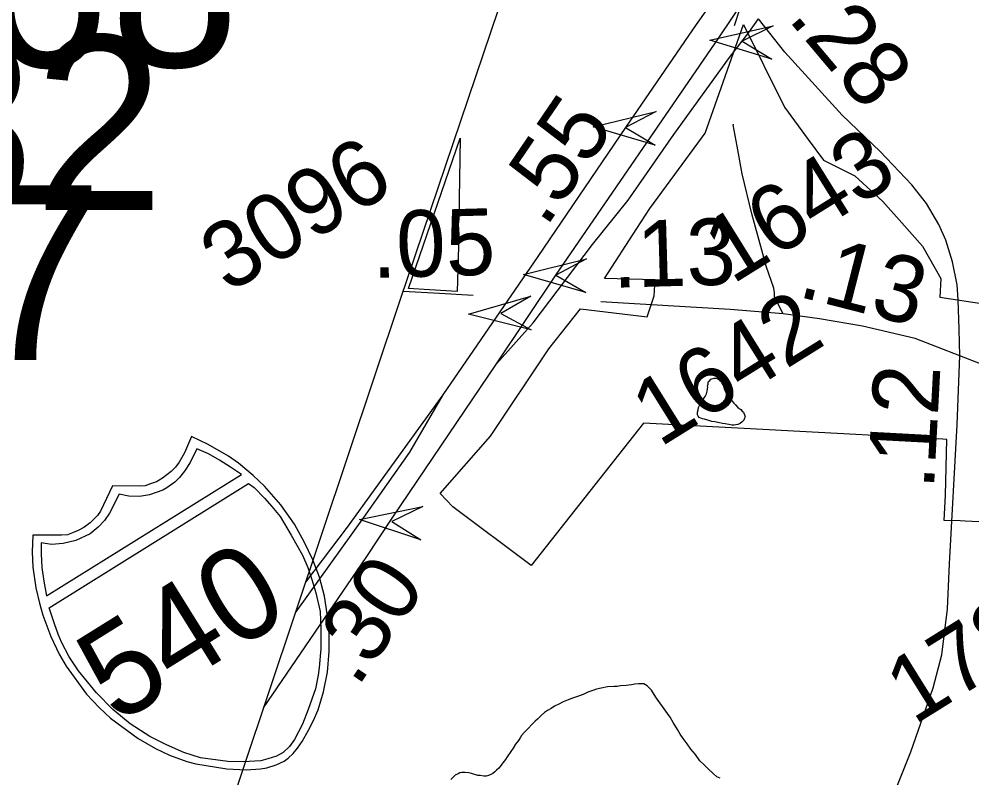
# Model space of a CAD drawing. Extents: x 2001466 to 31450019, y -30647475 to 847247.
# Drawn here: x 2051057 to 2054638, y 775006 to 777859 of the extents above; entities that cross this region are included whole.
import ezdxf

# ---------------------------------------------------------------- set-up
doc = ezdxf.new("R2010")
doc.units = 0
for name, color, linetype in [('Exist Boundary Political City Limit New', 7, 'Continuous'), ('Exist Boundary Political CountyLine', 7, 'Continuous'), ('Exist Hydrographic Misc Water Feature', 7, 'Continuous'), ('Exist Road Non-System Type 51', 7, 'Continuous'), ('Exist Road Primary Interstate Divided Center Attributed', 7, 'Continuous'), ('Exist Road Primary Interstate Mileage Hundredths English Label', 7, 'Continuous'), ('Exist Road Primary Interstate Ramp 1 Lane Attributed', 7, 'Continuous'), ('Exist Road Primary Interstate Shield CELL', 7, 'Continuous'), ('Exist Road Primary Interstate Shield Number Label', 7, 'Continuous'), ('Exist Road Primary Interstate Structure Cantilever Sign Attributed CELL', 7, 'Continuous'), ('Exist Road Primary Interstate Structure Cantilever Sign Number Label', 7, 'Continuous'), ('Exist Road Primary Interstate Structure Ovrhead Sign Attributed CELL', 7, 'Continuous'), ('Exist Road Primary Interstate Structure Ovrhead Sign Number Label', 7, 'Continuous'), ('Exist Road Secondary Mileage Hundredths English Label', 7, 'Continuous'), ('Exist Road Secondary Structure Standard Bridge CELL', 7, 'Continuous'), ('Exist Road Secondary Type 51 Attributed', 7, 'Continuous'), ('Exist Road Secondary Type 51 Number Label', 7, 'Continuous'), ('Map Preparation Boundary City Limit Buffer Line', 7, 'Continuous')]:
    doc.layers.add(name, color=color, linetype=linetype)

msp = doc.modelspace()

# ---------------------------------------------------------------- linework, layer by layer
at = {"layer": 'Exist Boundary Political City Limit New'}
for points in [[(2054716.1, 775966.1), (2054613, 775971.4), (2054593.4, 775972.4), (2054533.4, 775973.8), (2054539.1, 776069.4), (2054543.5, 776278.7), (2054528.5, 776279.4), (2053921.6, 776312), (2053899.5, 776313.2), (2053403.9, 776339.8), (2052981.9, 775804), (2052686.5, 776024.7), (2052639.2, 776075.1), (2052828.9, 776290.1), (2053048.4, 776619.2), (2053167.1, 776769.2), (2053417.4, 776739.3), (2053443.6, 776818.1), (2053447.1, 776878.1), (2053256.9, 776883.3), (2053379, 777071.9), (2053427.2, 777146.1), (2053535.6, 777292.8), (2053635.4, 777429.8), (2053779.1, 777838.6), (2053933.9, 777527.9), (2054023.2, 777406.1), (2054080.2, 777328.5), (2054198.2, 777269.4), (2054302.6, 777173), (2054374.8, 777092.3), (2054452.5, 777005.4), (2054521.4, 776883.4), (2054517.9, 776813.4), (2054682.8, 776787.6)], [(2052709.2, 777046.1), (2052703.9, 776835.1), (2052598.9, 776840.2), (2052520.4, 776845.8), (2052714.8, 777411.3), (2052709.1, 777106), (2052707.2, 777088), (2052709.2, 777046.1)]]:
    msp.add_lwpolyline(points, dxfattribs=at)
at = {"layer": 'Exist Boundary Political CountyLine'}
msp.add_lwpolyline([(2050909, 772084.9), (2052490.3, 776806.1), (2053255.4, 779070)], dxfattribs=at)
at = {"layer": 'Exist Hydrographic Misc Water Feature'}
for points in [[(2053725.2, 776438.4), (2053728.9, 776432.6), (2053736.9, 776422.4), (2053742.8, 776414.6), (2053749, 776408.4), (2053758.8, 776398.4), (2053769.1, 776390.8), (2053774.8, 776384.6), (2053779.3, 776380.7), (2053781.2, 776376.8), (2053783, 776370.4), (2053785.3, 776362.8), (2053782.8, 776358.7), (2053781, 776350.4), (2053775, 776344.5), (2053767.2, 776338.7), (2053758.8, 776334.7), (2053750.8, 776332.7), (2053743.2, 776332.6), (2053735.2, 776332.6), (2053724.8, 776334.6), (2053711.2, 776336.7), (2053701, 776338.6), (2053689.3, 776340.4), (2053671.3, 776344.4), (2053661, 776346.3), (2053653.2, 776348.3), (2053645, 776350.4), (2053632.9, 776354.2), (2053625.1, 776356.2), (2053619.2, 776358.4), (2053613.2, 776360.5), (2053609.1, 776366.4), (2053607.1, 776370.3), (2053607.1, 776380.5), (2053608.7, 776390.3), (2053611, 776398.1), (2053614.9, 776408.5), (2053620.8, 776416.5), (2053625.1, 776424.4), (2053631.1, 776434.4), (2053635, 776440.3), (2053640.9, 776450.4), (2053643, 776460.2), (2053644.8, 776468.5), (2053645, 776474.5), (2053644.6, 776480.3), (2053646.9, 776486.4), (2053647.1, 776492.5), (2053648.5, 776496.3), (2053652.6, 776500.5), (2053656.7, 776504.4), (2053668.8, 776508.2), (2053677, 776508.6), (2053682.5, 776506.6), (2053686.8, 776504.2), (2053690.9, 776500.4), (2053696.7, 776494.7), (2053698.5, 776488.3), (2053702.8, 776482.4), (2053706.7, 776470.4), (2053711, 776460.4), (2053712.9, 776454.5), (2053718.8, 776446.7), (2053725.2, 776438.4)], [(2053691.6, 775004.6), (2053679.3, 775010.5), (2053665.5, 775022.7), (2053647.5, 775038.4), (2053631.5, 775054.6), (2053615.3, 775070.5), (2053599.3, 775094.4), (2053581.4, 775114.6), (2053567.3, 775134.6), (2053553.3, 775154.5), (2053541, 775170.6), (2053531.2, 775188.3), (2053515.2, 775214.3), (2053503.3, 775234.4), (2053493.3, 775248.1), (2053475, 775274.3), (2053465.2, 775288.4), (2053453.1, 775306), (2053443.2, 775320.1), (2053433.2, 775336.3), (2053421.1, 775348.2), (2053417, 775352.1), (2053411, 775356.3), (2053405.1, 775360), (2053395, 775359.9), (2053384.8, 775360.2), (2053370.9, 775357.9), (2053359, 775356), (2053339.1, 775353.8), (2053316.7, 775351.9), (2053305, 775350), (2053292.9, 775349.8), (2053268.9, 775347.8), (2053244.7, 775343.7), (2053227.1, 775339.9), (2053209.1, 775333.7), (2053194.9, 775327.8), (2053177.1, 775319.5), (2053159, 775313.7), (2053141, 775307.5), (2053121.1, 775299.6), (2053101.4, 775291.6), (2053085.2, 775283.6), (2053069.4, 775275.4), (2053056.9, 775267.5), (2053043.4, 775259.5), (2053031.5, 775251.5), (2053019, 775241.2), (2053005.2, 775227.1), (2052997, 775219.4), (2052983.3, 775205.3), (2052971.6, 775193.3), (2052955.2, 775177.1), (2052945.2, 775165.2), (2052939.6, 775157.2), (2052933.7, 775147.1), (2052923.2, 775133.3), (2052913.4, 775117.3), (2052905.4, 775105.1), (2052891.4, 775084.9), (2052885.5, 775074.9), (2052875.4, 775063), (2052871.6, 775057.1), (2052865.4, 775049.1), (2052859.9, 775043.1), (2052851.7, 775035), (2052845.5, 775029), (2052837.7, 775022.9), (2052829.9, 775018.9), (2052821.5, 775015.2), (2052811.9, 775013.1), (2052803.9, 775013.1), (2052789.7, 775014.8), (2052781.5, 775014.8), (2052757.7, 775022.9), (2052747.5, 775024.9), (2052731.7, 775026.8), (2052721.5, 775026.7), (2052713.5, 775024.7), (2052707.7, 775020.7), (2052695.6, 775016.9), (2052687.8, 775008.7), (2052679.8, 775000.6)]]:
    msp.add_lwpolyline(points, dxfattribs=at)
at = {"layer": 'Exist Road Non-System Type 51'}
msp.add_line((2053740.1, 777464.1), (2053740.6, 777461.3), dxfattribs=at)
at = {"layer": 'Exist Road Primary Interstate Divided Center Attributed'}
for points in [[(2053734.1, 778026.5), (2053602.2, 777838.3), (2053335.9, 777450.7), (2053007, 776966.3), (2052650, 776446.2), (2052524.4, 776230.4), (2052350.9, 775984.9), (2052096.7, 775630.9)], [(2052851.4, 776562.7), (2053074.4, 776896.3), (2053687.2, 777787.9), (2053786.7, 777938)], [(2051975.5, 775268.9), (2052361.1, 775834.2), (2052458.7, 775982), (2052553.3, 776121.4), (2052851.4, 776562.7)], [(2052650, 776446.2), (2052290, 775949), (2052133.7, 775741.3)]]:
    msp.add_lwpolyline(points, dxfattribs=at)
at = {"layer": 'Exist Road Primary Interstate Ramp 1 Lane Attributed'}
msp.add_lwpolyline([(2052851.4, 776562.7), (2052988.4, 776717.1), (2053212.3, 777011.6), (2053346.2, 777177.9), (2053517.3, 777425.2), (2053727.4, 777714.1), (2053799, 777808.8), (2053835.9, 777859.6)], dxfattribs=at)
at = {"layer": 'Exist Road Primary Interstate Shield CELL'}
for points in [[(2052052.8, 775068.7), (2052067.9, 775080.2), (2052086.9, 775097.9), (2052103.7, 775117.9), (2052121, 775143.4), (2052144.2, 775185), (2052162.2, 775219.4), (2052181.3, 775261.9), (2052200.6, 775329.8), (2052215.8, 775403.9), (2052222, 775480.9), (2052222.3, 775549.4), (2052214.6, 775622.7), (2052204.7, 775689.4), (2052185.4, 775760.7), (2052161.2, 775826.2), (2052129.5, 775890.6), (2052091.7, 775960.3), (2052040.1, 776033.1), (2051978.7, 776102.2), (2051936.4, 776142.7), (2051881.8, 776188.6), (2051843.6, 776215.9), (2051767.6, 776259.1), (2051704.5, 776289.6), (2051678.5, 776228.2), (2051658.3, 776193.4), (2051645.1, 776173.7), (2051628.5, 776158.2), (2051596.3, 776132.3), (2051573.8, 776119.6), (2051550.7, 776111.6), (2051531.2, 776104.6), (2051512.9, 776102.8), (2051407.5, 776104.6), (2051362.6, 776009.2), (2051351.4, 775992.2), (2051337.3, 775978.7), (2051324.5, 775964.8), (2051299.6, 775947.5), (2051279.5, 775935.9), (2051257.2, 775926.9), (2051239.2, 775920.3), (2051215.9, 775917.9), (2051109.1, 775918.7), (2051106.2, 775856.3), (2051108.5, 775797.9), (2051120.4, 775720.6), (2051133.6, 775663.3), (2051146.3, 775617.3), (2051176.5, 775537.2), (2051207.8, 775470.6), (2051233.9, 775425.9), (2051310.1, 775321.4), (2051358.4, 775270.6), (2051400, 775231), (2051504.1, 775154.4), (2051570.1, 775116.2), (2051621.8, 775091.5), (2051687.1, 775068.2), (2051720.7, 775058.6), (2051838.2, 775039.5), (2051910.6, 775036.4), (2051964.8, 775039.8), (2051988.4, 775044.4), (2052023.4, 775054.7)], [(2051140.1, 775889.2), (2051139.4, 775848.8), (2051142, 775796.6), (2051149.8, 775745.7), (2051159.9, 775690.4), (2051892.7, 776146.4), (2051851.9, 776173.9), (2051809.8, 776200.7), (2051769, 776223.8), (2051724.7, 776243), (2051699.7, 776191.6), (2051678.6, 776158.8), (2051659.7, 776135.5), (2051642.2, 776118.2), (2051612.2, 776096.1), (2051597.5, 776088.1), (2051547.3, 776070.7), (2051509.9, 776064.3), (2051469.8, 776065.5), (2051433.4, 776072.9), (2051397.2, 776001.6), (2051378.5, 775974.2), (2051353.6, 775948.2), (2051323.7, 775923.9), (2051270.4, 775898.2), (2051222.9, 775887.3), (2051178.2, 775883.9)], [(2051919.5, 776113), (2051940.3, 776097.2), (2051979.7, 776058), (2052007.4, 776026.1), (2052038.5, 775989), (2052080, 775917.9), (2052121.7, 775843.6), (2052141.7, 775796.6), (2052157.1, 775752.2), (2052171.8, 775701.4), (2052188, 775631.7), (2052191.3, 775566.3), (2052191.2, 775491.2), (2052184.2, 775421.2), (2052180.6, 775391.7), (2052170.3, 775341.3), (2052143, 775263.3), (2052121.6, 775208.6), (2052091.4, 775150.6), (2052073.8, 775124.6), (2052049.2, 775101.1), (2052024.9, 775088.2), (2051992, 775078.1), (2051965.3, 775070.2), (2051898.5, 775066.1), (2051841.2, 775067.8), (2051739.2, 775081.2), (2051676.2, 775101.2), (2051611.1, 775129.8), (2051548.9, 775162.1), (2051474.6, 775209.2), (2051409.6, 775262.7), (2051347.4, 775325.5), (2051280.5, 775407.9), (2051245.4, 775461.5), (2051216.1, 775516), (2051204, 775546.5), (2051189.4, 775584.7), (2051170, 775645.6)]]:
    msp.add_lwpolyline(points, close=True, dxfattribs=at)
at = {"layer": 'Exist Road Primary Interstate Structure Cantilever Sign Attributed CELL'}
for points in [[(2053448, 777384.9), (2053214, 777453.5), (2053450.9, 777511.1), (2053335.9, 777450.7)], [(2052982.1, 776690.6), (2052745.6, 776749.9), (2052980.1, 776816.8), (2052867.5, 776751.9)], [(2052567.1, 775900.4), (2052335.9, 775977.9), (2052574.9, 776026.4), (2052457.6, 775970.4)]]:
    msp.add_lwpolyline(points, close=True, dxfattribs=at)
at = {"layer": 'Exist Road Primary Interstate Structure Ovrhead Sign Attributed CELL'}
for points in [[(2053886.1, 777707.4), (2053653.3, 777779.9), (2053891.1, 777833.5), (2053775.1, 777775)], [(2053186.7, 776830.9), (2052952.5, 776898.8), (2053189.3, 776957), (2053074.4, 776896.3)]]:
    msp.add_lwpolyline(points, close=True, dxfattribs=at)
at = {"layer": 'Exist Road Secondary Structure Standard Bridge CELL'}
msp.add_line((2053765.5, 777899), (2053745, 777833.1), dxfattribs=at)
at = {"layer": 'Exist Road Secondary Type 51 Attributed'}
for points in [[(2054592.5, 776593.3), (2054590.1, 776693.1), (2054586.9, 776802.6), (2054582.8, 776859), (2054565.1, 776946), (2054539.4, 777028.1), (2054513.6, 777086.1), (2054467, 777165), (2054412.2, 777235.9), (2054293.8, 777361.2), (2054150.3, 777497.6), (2054061.8, 777595.7), (2053935, 777734.5), (2053835.9, 777859.6)], [(2053928.6, 776751.1), (2053896.4, 776814.8), (2053896.4, 776829.4), (2053893.7, 776846.7), (2053865.2, 776929.2), (2053848.5, 776989.6), (2053811.3, 777126.3), (2053774.4, 777277.1), (2053755.4, 777380.4), (2053740.6, 777461.3)], [(2052500.5, 776836.4), (2052637.1, 776828.3), (2052764.1, 776821.3)], [(2053928.6, 776751.1), (2053729, 776767.2), (2053243.7, 776795.3)], [(2054592.5, 776593.3), (2054424.3, 776657.7), (2054226.3, 776704.4), (2054065.4, 776731.8), (2053928.6, 776751.1)], [(2054744.6, 771160.8), (2054704.3, 771431.4), (2054624.7, 772008), (2054559.9, 772322.2), (2054505.8, 772493.2), (2054437.7, 772673.5), (2054244.8, 773099.9), (2054154.7, 773304.5), (2054117.7, 773410.8), (2054098.4, 773536.4), (2054111.3, 773716.8), (2054134.6, 774187.1), (2054164.4, 774439.9), (2054212.7, 774610.7), (2054281.9, 774787.8), (2054408.2, 775103.5), (2054491.9, 775345.1), (2054524.9, 775469.1), (2054545.8, 775641.4), (2054553.9, 775810.5), (2054582, 776334), (2054592.5, 776593.3)], [(2056265.3, 776344.9), (2056095.7, 776282.4), (2055833.4, 776214.8), (2055659.6, 776192.2), (2055465.6, 776205.1), (2055240.3, 776277.6), (2054958.6, 776424.2), (2054759.9, 776527.2), (2054592.5, 776593.3)]]:
    msp.add_lwpolyline(points, dxfattribs=at)
at = {"layer": 'Map Preparation Boundary City Limit Buffer Line'}
for points in [[(2054716.1, 775966.1), (2054613, 775971.4), (2054593.4, 775972.4), (2054533.4, 775973.8), (2054539.1, 776069.4), (2054543.5, 776278.7), (2054528.5, 776279.4), (2053921.6, 776312), (2053899.5, 776313.2), (2053403.9, 776339.8), (2052981.9, 775804), (2052686.5, 776024.7), (2052639.2, 776075.1), (2052828.9, 776290.1), (2053048.4, 776619.2), (2053167.1, 776769.2), (2053417.4, 776739.3), (2053443.6, 776818.1), (2053447.1, 776878.1), (2053256.9, 776883.3), (2053379, 777071.9), (2053427.2, 777146.1), (2053535.6, 777292.8), (2053635.4, 777429.8), (2053779.1, 777838.6), (2053933.9, 777527.9), (2054023.2, 777406.1), (2054080.2, 777328.5), (2054198.2, 777269.4), (2054302.6, 777173), (2054374.8, 777092.3), (2054452.5, 777005.4), (2054521.4, 776883.4), (2054517.9, 776813.4), (2054682.8, 776787.6)], [(2052709.2, 777046.1), (2052703.9, 776835.1), (2052598.9, 776840.2), (2052520.4, 776845.8), (2052714.8, 777411.3), (2052709.1, 777106), (2052707.2, 777088), (2052709.2, 777046.1)]]:
    msp.add_lwpolyline(points, dxfattribs=at)

# ---------------------------------------------------------------- texts
at = {"layer": 'Exist Road Primary Interstate Mileage Hundredths English Label'}
for s, rotation, p in [('.55', 55.7709, (2053036.3, 777070.6)), ('.30', 55.6997, (2052328.1, 775342.3))]:
    msp.add_text(s, height=250, rotation=rotation, dxfattribs=at).set_placement(p)
at = {"layer": 'Exist Road Primary Interstate Shield Number Label'}
msp.add_text('540', height=350, rotation=31.918, dxfattribs=at).set_placement((2051424.7, 775204.7))
at = {"layer": 'Exist Road Primary Interstate Structure Cantilever Sign Number Label'}
msp.add_text('L882', height=656.17, dxfattribs=at).set_placement((2049649.2, 777140.9))
at = {"layer": 'Exist Road Primary Interstate Structure Ovrhead Sign Number Label'}
for s, p in [('S868', (2049836, 777679.4)), ('S867', (2049323, 776577))]:
    msp.add_text(s, height=656.17, dxfattribs=at).set_placement(p)
at = {"layer": 'Exist Road Secondary Mileage Hundredths English Label'}
for s, rotation, p in [('.28', 310.0987, (2053942.2, 777860.1)), ('.05', 1.6242, (2052384.7, 776885.3)), ('.13', 1.6242, (2053288.9, 776848.4)), ('.13', 345.6617, (2053978, 776816.9)), ('.12', 86.92, (2054494.9, 776087.6))]:
    msp.add_text(s, height=250, rotation=rotation, dxfattribs=at).set_placement(p)
at = {"layer": 'Exist Road Secondary Type 51 Number Label'}
for s, p in [('3096', (2051844.2, 776825.1)), ('1643', (2053737.3, 776859.1)), ('1642', (2053464.9, 776246.4)), ('1789', (2054420.2, 775202.7))]:
    msp.add_text(s, height=250, rotation=31.918, dxfattribs=at).set_placement(p)

doc.saveas('drawing.dxf')
